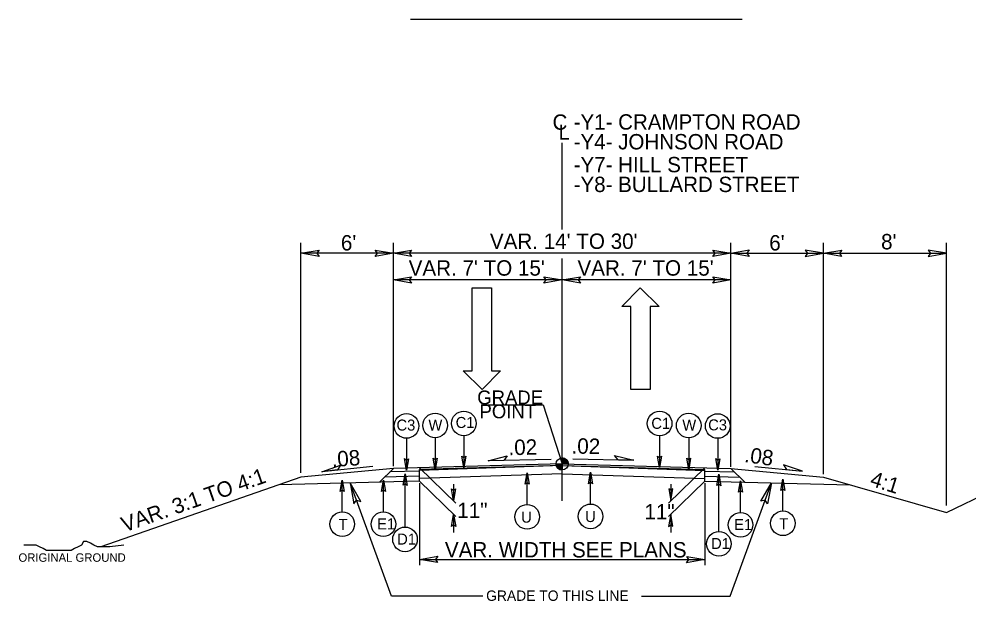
# Model space of a CAD drawing. Extents: x 958711 to 962106, y 831169 to 840840.
# Drawn here: x 959236 to 959716.7, y 834119.8 to 834414.3 of the extents above; entities that cross this region are included whole.
import ezdxf

# ---------------------------------------------------------------- set-up
doc = ezdxf.new("R2010")
doc.units = 0
for name, color, linetype in [('Default', 7, 'Continuous'), ('Old_Level_1', 7, 'Continuous'), ('Old_Level_11', 7, 'Continuous'), ('Old_Level_21', 7, 'Continuous'), ('Old_Level_3', 7, 'Continuous'), ('Prop Dimension Text', 7, 'Continuous'), ('Prop Lane Arrow CELL', 7, 'Continuous'), ('Typical ID Circle CELL', 7, 'Continuous'), ('Typical Terminator CELL', 7, 'Continuous'), ('Typical Text Grade Point CELL', 7, 'Continuous'), ('Typical Text ID Circle CELL', 7, 'Continuous')]:
    doc.layers.add(name, color=color, linetype=linetype)

# ---------------------------------------------------------------- blocks, each defined once
blk = doc.blocks.new('Lane Arrow Through')
at = {"layer": 'Prop Lane Arrow CELL'}
for p, q in [((-3.15, 1.6), (-3.15, 3.1)), ((-3.15, 3.1), (0, 0)), ((-17.15, 1.6), (-3.15, 1.6)), ((-17.15, -1.7), (-17.15, 1.6)), ((0, 0), (-3.15, -3.2)), ((-3.15, -1.7), (-17.15, -1.7)), ((-3.15, -3.2), (-3.15, -1.7))]:
    blk.add_line(p, q, dxfattribs=at)

msp = doc.modelspace()

# ---------------------------------------------------------------- linework, layer by layer
at = {"layer": 'Default'}
for p, q in [((959510.85, 834307.79), (959510.85, 834351.71)), ((959510.85, 834170.59), (959510.85, 834293.08))]:
    msp.add_line(p, q, dxfattribs=at)
at = {"layer": 'Old_Level_1'}
for p, q in [((959434.18, 834414.28), (959601.87, 834414.28)), ((959378.67, 834184.61), (959378.67, 834301.12)), ((959425.41, 834188.06), (959425.41, 834301.12)), ((959596.29, 834187.71), (959596.29, 834301.12)), ((959643.03, 834184.06), (959643.03, 834301.12)), ((959705.35, 834168.2), (959705.35, 834301.12)), ((959425.41, 834295.77), (959378.67, 834295.77)), ((959596.29, 834295.77), (959425.41, 834295.77)), ((959596.29, 834295.77), (959643.03, 834295.77)), ((959643.03, 834295.77), (959705.35, 834295.77)), ((959510.85, 834282.25), (959425.41, 834282.25)), ((959596.29, 834282.25), (959510.85, 834282.25)), ((959510.85, 834189.16), (959510.85, 834192.23)), ((959516.27, 834191.71), (959547.13, 834191.1)), ((959705.35, 834164.6), (959767.49, 834194.7)), ((959425.41, 834186.94), (959378.67, 834182.44)), ((959415.01, 834187.82), (959389.17, 834185.15)), ((959418.4, 834179.93), (959425.41, 834186.94)), ((959510.85, 834189.16), (959425.41, 834186.94)), ((959510.82, 834188.3), (959438.61, 834185.93)), ((959510.87, 834188.3), (959438.61, 834186.42)), ((959438.61, 834187.28), (959457.09, 834169.35)), ((959505.29, 834191.44), (959473.32, 834190.8)), ((959507.79, 834189.16), (959510.85, 834189.16)), ((959510.83, 834188.3), (959583.09, 834186.42)), ((959510.85, 834189.16), (959596.29, 834186.94)), ((959513.91, 834189.16), (959510.85, 834189.16)), ((959510.85, 834186.11), (959510.85, 834189.16)), ((959510.85, 834189.16), (959510.85, 834186.11)), ((959510.85, 834189.16), (959510.85, 834187.43)), ((959510.88, 834188.3), (959583.09, 834185.93)), ((959583.12, 834187.28), (959564.64, 834169.35)), ((959596.29, 834186.94), (959603.31, 834179.93)), ((959608.38, 834187.96), (959632.42, 834185.57)), ((959378.67, 834182.44), (959277.42, 834147.23)), ((959438.61, 834183), (959421.02, 834182.55)), ((959438.61, 834185.55), (959423.64, 834185.17)), ((959438.61, 834180.45), (959438.61, 834186.42)), ((959438.61, 834181.88), (959438.61, 834185.93)), ((959510.81, 834184.25), (959438.61, 834181.88)), ((959510.81, 834184.25), (959583.09, 834181.88)), ((959583.09, 834180.46), (959583.09, 834186.42)), ((959583.09, 834181.88), (959583.09, 834185.93)), ((959583.09, 834185.56), (959598.07, 834185.17)), ((959583.09, 834183.01), (959600.69, 834182.55)), ((959438.61, 834180.45), (959367.65, 834178.61)), ((959424.44, 834122.35), (959403.54, 834179.54)), ((959438.61, 834180.45), (959457.09, 834162.53)), ((959438.61, 834179.51), (959438.61, 834137.95)), ((959455.87, 834178.89), (959455.88, 834170.53)), ((959583.09, 834180.46), (959564.62, 834162.53)), ((959565.85, 834178.89), (959565.85, 834170.53)), ((959583.09, 834180.46), (959656.66, 834178.54)), ((959583.09, 834179.51), (959583.09, 834137.95)), ((959595.8, 834122.35), (959616.72, 834179.58)), ((959455.94, 834163.63), (959455.94, 834154.41)), ((959565.79, 834163.7), (959565.79, 834154.48)), ((959438.61, 834140.83), (959583.09, 834140.83)), ((959470.66, 834122.35), (959424.44, 834122.35)), ((959551.05, 834122.35), (959595.8, 834122.35))]:
    msp.add_line(p, q, dxfattribs=at)
for points in [[(959510.89, 834192.23), (959510.89, 834192.23), (959510.89, 834189.16)], [(959510.94, 834192.23), (959510.94, 834189.16)], [(959511, 834192.22), (959511, 834189.16)], [(959511.07, 834192.21), (959511.07, 834189.16)], [(959511.13, 834192.21), (959511.13, 834189.16)], [(959511.19, 834192.21), (959511.19, 834189.16)], [(959511.25, 834192.2), (959511.25, 834189.16)], [(959511.31, 834192.2), (959511.31, 834189.16)], [(959511.37, 834192.17), (959511.37, 834189.16)], [(959511.43, 834192.17), (959511.43, 834189.16)], [(959511.5, 834192.16), (959511.5, 834189.16)], [(959511.56, 834192.14), (959511.56, 834189.16)], [(959511.62, 834192.12), (959511.62, 834189.16)], [(959511.68, 834192.11), (959511.68, 834189.16)], [(959511.75, 834192.09), (959511.75, 834189.16)], [(959511.8, 834192.07), (959511.8, 834189.16)], [(959511.87, 834192.05), (959511.86, 834189.16)], [(959511.92, 834192.03), (959511.92, 834189.16)], [(959511.98, 834192.01), (959511.98, 834189.16)], [(959512.05, 834191.98), (959512.05, 834189.16)], [(959512.11, 834191.96), (959512.11, 834189.16)], [(959512.17, 834191.92), (959512.17, 834189.16)], [(959512.23, 834191.9), (959512.23, 834189.16)], [(959512.29, 834191.88), (959512.29, 834189.16)], [(959512.35, 834191.84), (959512.35, 834189.16)], [(959512.42, 834191.8), (959512.42, 834189.16)], [(959512.48, 834191.76), (959512.48, 834189.16)], [(959512.54, 834191.72), (959512.54, 834189.16)], [(959507.81, 834189.16), (959507.81, 834188.84)], [(959507.87, 834189.16), (959507.87, 834188.48)], [(959507.94, 834189.16), (959507.94, 834188.26)], [(959508, 834189.16), (959508, 834188.07)], [(959508.06, 834189.16), (959508.06, 834187.93)], [(959508.12, 834189.16), (959508.12, 834187.8)], [(959508.18, 834189.16), (959508.18, 834187.69)], [(959508.24, 834189.16), (959508.24, 834187.57)], [(959508.31, 834189.16), (959508.31, 834187.49)], [(959508.37, 834189.16), (959508.37, 834187.4)], [(959508.43, 834189.16), (959508.43, 834187.31)], [(959508.49, 834189.16), (959508.49, 834187.24)], [(959508.55, 834189.16), (959508.55, 834187.17)], [(959508.6, 834189.16), (959508.6, 834187.09)], [(959508.66, 834189.16), (959508.66, 834187.03)], [(959508.73, 834189.16), (959508.73, 834186.97)], [(959508.79, 834189.16), (959508.79, 834186.92)], [(959508.85, 834189.16), (959508.85, 834186.86)], [(959508.91, 834189.16), (959508.91, 834186.81)], [(959508.98, 834189.16), (959508.98, 834186.75)], [(959509.04, 834189.16), (959509.04, 834186.71)], [(959509.1, 834189.16), (959509.1, 834186.67)], [(959509.16, 834189.16), (959509.16, 834186.63)], [(959509.22, 834189.16), (959509.22, 834186.58)], [(959509.29, 834189.16), (959509.29, 834186.54)], [(959509.35, 834189.16), (959509.35, 834186.5)], [(959509.41, 834189.16), (959509.41, 834186.47)], [(959509.46, 834189.16), (959509.46, 834186.46)], [(959509.52, 834189.16), (959509.52, 834186.42)], [(959509.59, 834189.16), (959509.59, 834186.38)], [(959509.65, 834189.16), (959509.65, 834186.36)], [(959509.71, 834189.16), (959509.71, 834186.33)], [(959509.77, 834189.16), (959509.77, 834186.31)], [(959509.83, 834189.16), (959509.83, 834186.29)], [(959509.89, 834189.16), (959509.89, 834186.27)], [(959509.96, 834189.16), (959509.96, 834186.25)], [(959510.02, 834189.16), (959510.02, 834186.23)], [(959510.08, 834189.16), (959510.08, 834186.21)], [(959510.14, 834189.16), (959510.14, 834186.2)], [(959510.2, 834189.16), (959510.2, 834186.18)], [(959510.27, 834189.16), (959510.27, 834186.17)], [(959510.32, 834189.16), (959510.32, 834186.17)], [(959510.38, 834189.16), (959510.38, 834186.15)], [(959510.44, 834189.16), (959510.44, 834186.13)], [(959510.51, 834189.16), (959510.51, 834186.13)], [(959510.57, 834189.16), (959510.57, 834186.13)], [(959510.63, 834189.16), (959510.63, 834186.11)], [(959510.69, 834189.16), (959510.69, 834186.11)], [(959510.75, 834189.16), (959510.75, 834186.11)], [(959510.81, 834189.16), (959510.81, 834186.11), (959510.81, 834186.11)], [(959512.6, 834191.67), (959512.6, 834189.16)], [(959512.65, 834191.64), (959512.65, 834189.16)], [(959512.72, 834191.59), (959512.72, 834189.16)], [(959512.78, 834191.54), (959512.78, 834189.16)], [(959512.84, 834191.5), (959512.84, 834189.16)], [(959512.9, 834191.44), (959512.9, 834189.16)], [(959512.96, 834191.38), (959512.96, 834189.16)], [(959513.03, 834191.32), (959513.03, 834189.16)], [(959513.08, 834191.26), (959513.08, 834189.16)], [(959513.15, 834191.19), (959513.15, 834189.16)], [(959513.21, 834191.13), (959513.21, 834189.16)], [(959513.27, 834191.04), (959513.27, 834189.16)], [(959513.33, 834190.96), (959513.33, 834189.16)], [(959513.4, 834190.88), (959513.4, 834189.16)], [(959513.46, 834190.78), (959513.46, 834189.16)], [(959513.51, 834190.68), (959513.51, 834189.16)], [(959513.57, 834190.57), (959513.57, 834189.16)], [(959513.63, 834190.43), (959513.63, 834189.16)], [(959513.7, 834190.28), (959513.7, 834189.16)], [(959513.76, 834190.12), (959513.76, 834189.16)], [(959513.82, 834189.91), (959513.82, 834189.16)], [(959513.88, 834189.61), (959513.88, 834189.16)], [(959596.29, 834186.94), (959643.03, 834182.44)], [(959643.03, 834182.44), (959705.35, 834164.6)]]:
    msp.add_lwpolyline(points, dxfattribs=at)
msp.add_circle((959510.85, 834189.17), 3.06, dxfattribs=at)
for start, end in [(359.9905, 89.9905), (179.9905, 269.9905)]:
    msp.add_arc((959510.85, 834189.17), 3.06, start, end, dxfattribs=at)
at = {"layer": 'Old_Level_11'}
for p, q in [((959473.32, 834190.8), (959483.07, 834193.22)), ((959483.07, 834193.22), (959481.34, 834190.95)), ((959539.13, 834191.26), (959537.4, 834193.51)), ((959537.4, 834193.51), (959547.13, 834191.1)), ((959389.17, 834185.15), (959398.62, 834188.53)), ((959398.62, 834188.53), (959397.13, 834186.11)), ((959481.34, 834190.95), (959473.32, 834190.8)), ((959547.13, 834191.1), (959539.13, 834191.26)), ((959622.89, 834188.75), (959624.45, 834186.36)), ((959632.42, 834185.57), (959622.89, 834188.75)), ((959397.13, 834186.11), (959389.17, 834185.15)), ((959624.45, 834186.36), (959632.42, 834185.57))]:
    msp.add_line(p, q, dxfattribs=at)
for points in [[(959408.88, 834170.24), (959403.54, 834179.54), (959405.42, 834168.92), (959406.73, 834170.82)], [(959611.37, 834170.28), (959616.72, 834179.58), (959614.83, 834168.96), (959613.53, 834170.86)]]:
    msp.add_lwpolyline(points, close=True, dxfattribs=at)
at = {"layer": 'Old_Level_21'}
msp.add_lwpolyline([(959288.95, 834148.11), (959281.86, 834147.23), (959280.08, 834147.23), (959277.42, 834147.23), (959275.65, 834147.23), (959273.88, 834148.11), (959272.1, 834149.01), (959270.33, 834149.89), (959268.55, 834149.89), (959267.66, 834148.11), (959265.9, 834147.23), (959264.12, 834146.33), (959262.35, 834145.46), (959260.57, 834145.46), (959258.8, 834145.46), (959257.02, 834145.46), (959255.25, 834145.46), (959253.48, 834145.46), (959251.71, 834145.46), (959249.93, 834145.46), (959248.16, 834146.33), (959246.39, 834147.23), (959244.62, 834148.11), (959241.95, 834148.11), (959240.18, 834148.11), (959238.4, 834148.11)], dxfattribs=at)
at = {"layer": 'Typical ID Circle CELL'}
for p, q in [((959432.07, 834202.16), (959432.07, 834186.07)), ((959446.58, 834202.45), (959446.58, 834186.36)), ((959461.08, 834203.44), (959461.08, 834187.35)), ((959560.18, 834203.41), (959560.18, 834187.33)), ((959574.89, 834202.41), (959574.89, 834186.32)), ((959589.56, 834202.14), (959589.56, 834186.05)), ((959431.32, 834157.22), (959431.32, 834184.11)), ((959493.14, 834168.63), (959493.14, 834184.72)), ((959525.21, 834168.86), (959525.21, 834184.95)), ((959590.17, 834154.99), (959590.17, 834183.96)), ((959399.55, 834164.92), (959399.55, 834181.01)), ((959420.4, 834164.92), (959420.4, 834181.01)), ((959601.14, 834164.59), (959601.14, 834180.68)), ((959622.55, 834165.36), (959622.55, 834181.45))]:
    msp.add_line(p, q, dxfattribs=at)
for centre in [(959461.08, 834209.66), (959560.18, 834209.64), (959432.07, 834208.38), (959446.58, 834208.67), (959574.89, 834208.63), (959589.56, 834208.36), (959493.14, 834162.41), (959525.21, 834162.64), (959399.55, 834158.7), (959420.4, 834158.7), (959601.14, 834158.37), (959622.55, 834159.14), (959431.32, 834151), (959590.17, 834148.76)]:
    msp.add_circle(centre, 6.23, dxfattribs=at)
at = {"layer": 'Typical Terminator CELL'}
for points in [[(959387.9, 834294.18), (959378.67, 834295.77), (959387.95, 834297.41), (959386.77, 834295.77)], [(959416.19, 834297.36), (959425.41, 834295.77), (959416.14, 834294.13), (959417.32, 834295.77)], [(959434.63, 834294.18), (959425.41, 834295.77), (959434.68, 834297.41), (959433.5, 834295.77)], [(959587.07, 834297.36), (959596.29, 834295.77), (959587.02, 834294.13), (959588.2, 834295.77)], [(959605.48, 834294.19), (959596.26, 834295.78), (959605.53, 834297.42), (959604.35, 834295.78)], [(959633.81, 834294.18), (959643.03, 834295.77), (959633.76, 834297.41), (959634.94, 834295.77)], [(959652.26, 834294.18), (959643.03, 834295.77), (959652.31, 834297.41), (959651.13, 834295.77)], [(959696.13, 834294.18), (959705.35, 834295.77), (959696.08, 834297.41), (959697.26, 834295.77)], [(959434.63, 834280.66), (959425.41, 834282.24), (959434.68, 834283.88), (959433.5, 834282.24)], [(959501.63, 834283.83), (959510.85, 834282.25), (959501.58, 834280.61), (959502.76, 834282.25)], [(959520.07, 834280.66), (959510.85, 834282.25), (959520.13, 834283.89), (959518.95, 834282.25)], [(959587.07, 834283.83), (959596.29, 834282.25), (959587.02, 834280.61), (959588.2, 834282.25)], [(959433.06, 834191.84), (959432.07, 834186.07), (959431.04, 834191.87), (959432.07, 834191.13)], [(959447.58, 834192.12), (959446.58, 834186.36), (959445.56, 834192.15), (959446.58, 834191.42)], [(959462.07, 834193.11), (959461.08, 834187.35), (959460.06, 834193.14), (959461.08, 834192.41)], [(959561.17, 834193.09), (959560.18, 834187.33), (959559.15, 834193.12), (959560.18, 834192.38)], [(959575.88, 834192.09), (959574.89, 834186.32), (959573.87, 834192.12), (959574.89, 834191.38)], [(959590.56, 834191.82), (959589.56, 834186.05), (959588.54, 834191.85), (959589.56, 834191.11)], [(959430.32, 834178.35), (959431.32, 834184.11), (959432.34, 834178.32), (959431.32, 834179.06)], [(959492.14, 834178.96), (959493.14, 834184.72), (959494.16, 834178.92), (959493.14, 834179.66)], [(959524.22, 834179.18), (959525.21, 834184.95), (959526.24, 834179.15), (959525.21, 834179.89)], [(959589.18, 834178.2), (959590.17, 834183.96), (959591.2, 834178.17), (959590.17, 834178.9)], [(959398.56, 834175.25), (959399.55, 834181.01), (959400.58, 834175.21), (959399.55, 834175.95)], [(959419.41, 834175.24), (959420.4, 834181.01), (959421.43, 834175.21), (959420.4, 834175.95)], [(959600.15, 834174.92), (959601.14, 834180.68), (959602.17, 834174.88), (959601.14, 834175.62)], [(959621.56, 834175.68), (959622.55, 834181.45), (959623.57, 834175.65), (959622.55, 834176.39)], [(959456.92, 834176.59), (959455.88, 834170.53), (959454.8, 834176.63), (959455.87, 834175.85)], [(959564.81, 834176.59), (959565.85, 834170.53), (959566.93, 834176.63), (959565.85, 834175.85)], [(959454.89, 834157.56), (959455.94, 834163.63), (959457.02, 834157.53), (959455.94, 834158.31)], [(959566.83, 834157.64), (959565.79, 834163.7), (959564.71, 834157.6), (959565.79, 834158.38)], [(959447.84, 834139.24), (959438.61, 834140.83), (959447.89, 834142.47), (959446.71, 834140.83)], [(959573.87, 834142.42), (959583.09, 834140.83), (959573.82, 834139.19), (959574.99, 834140.83)]]:
    msp.add_lwpolyline(points, close=True, dxfattribs=at)
at = {"layer": 'Typical Text Grade Point CELL'}
for p, q in [((959471.73, 834219.05), (959501.21, 834219.05)), ((959501.21, 834219.05), (959510.85, 834189.16))]:
    msp.add_line(p, q, dxfattribs=at)

# ---------------------------------------------------------------- block references
at = {"layer": 'Old_Level_1', "xscale": 3, "yscale": 3}
for p, rotation in [((959470.37, 834226.89), -90.00000000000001), ((959550.36, 834278.32), 89.99999999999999)]:
    msp.add_blockref('Lane Arrow Through', p, dxfattribs=dict(at, rotation=rotation))

# ---------------------------------------------------------------- texts
at = {"layer": 'Old_Level_1'}
for s, height, p in [("6'", 7.801, (959398.87, 834297.16)), ("VAR. 14' TO 30'", 7.8009, (959474.27, 834297.95)), ("6'", 7.801, (959615.64, 834297.16)), ("8'", 7.801, (959672.25, 834297.74)), ("VAR. 7' TO 15'", 7.8009, (959433.16, 834284.43)), ("VAR. 7' TO 15'", 7.8009, (959518.6, 834284.43)), ('GRADE TO THIS LINE', 5.2473, (959472.37, 834119.9))]:
    msp.add_text(s, height=height, dxfattribs=at).set_placement(p)
for s, height, rotation, p in [(' .08', 7.801, 351.9314, (959599.89, 834190.58)), (' .08', 7.801, 4.0333, (959391.53, 834187.38)), ('VAR. 3:1 TO 4:1', 7.8009, 19.4048, (959289.37, 834154.51)), ('4:1', 7.801, 342.7093, (959666.16, 834178.27))]:
    msp.add_text(s, height=height, rotation=rotation, dxfattribs=at).set_placement(p)
at = {"layer": 'Old_Level_11'}
for s, height, p in [('GRADE', 7, (959467.88, 834219.33)), ('POINT', 7, (959469.02, 834212.26)), ('11"', 7.801, (959457.76, 834161.76)), ('11"', 7.801, (959552.48, 834161.08))]:
    msp.add_text(s, height=height, dxfattribs=at).set_placement(p)
at = {"layer": 'Old_Level_21'}
msp.add_text('ORIGINAL GROUND', height=4.2722, dxfattribs=at).set_placement((959235.7, 834139.67))
at = {"layer": 'Old_Level_3'}
msp.add_text('L', height=7.66, dxfattribs=at).set_placement((959509.01, 834353.21))
at = {"layer": 'Prop Dimension Text'}
for s, height, rotation, p in [('C', 7.77, 0, (959505.99, 834358.24)), ('-Y1- CRAMPTON ROAD', 7.7675, 0, (959516.67, 834358.32)), ('-Y4- JOHNSON ROAD', 7.7675, 0, (959516.67, 834348.32)), ('-Y7- HILL STREET', 7.7675, 0, (959516.67, 834336.73)), ('-Y8- BULLARD STREET', 7.7675, 0, (959516.67, 834326.73)), ('.02', 7.801, 1.1839, (959483.77, 834193.58)), ('.02', 7.801, 358.8533, (959515.53, 834194.45)), ('VAR. WIDTH SEE PLANS', 7.8009, 0, (959451.5, 834141.84))]:
    msp.add_text(s, height=height, rotation=rotation, dxfattribs=at).set_placement(p)
at = {"layer": 'Typical Text ID Circle CELL'}
for s, height, p in [('C3', 5.572, (959426.99, 834206.05)), ('W', 5.57, (959443.17, 834206.05)), ('C1', 5.572, (959456.95, 834207.36)), ('C1', 5.572, (959555.97, 834206.93)), ('W', 5.57, (959571.66, 834206.05)), ('C3', 5.572, (959584.74, 834206.15)), ('U', 5.57, (959490.1, 834159.46)), ('U', 5.57, (959522.47, 834159.77)), ('T', 5.57, (959397.72, 834155.81)), ('E1', 5.572, (959417.19, 834156.06)), ('E1', 5.572, (959597.93, 834155.73)), ('T', 5.57, (959620.68, 834156.12)), ('D1', 5.572, (959427.35, 834148.36)), ('D1', 5.572, (959586.21, 834146.13))]:
    msp.add_text(s, height=height, dxfattribs=at).set_placement(p)

doc.saveas('drawing.dxf')
